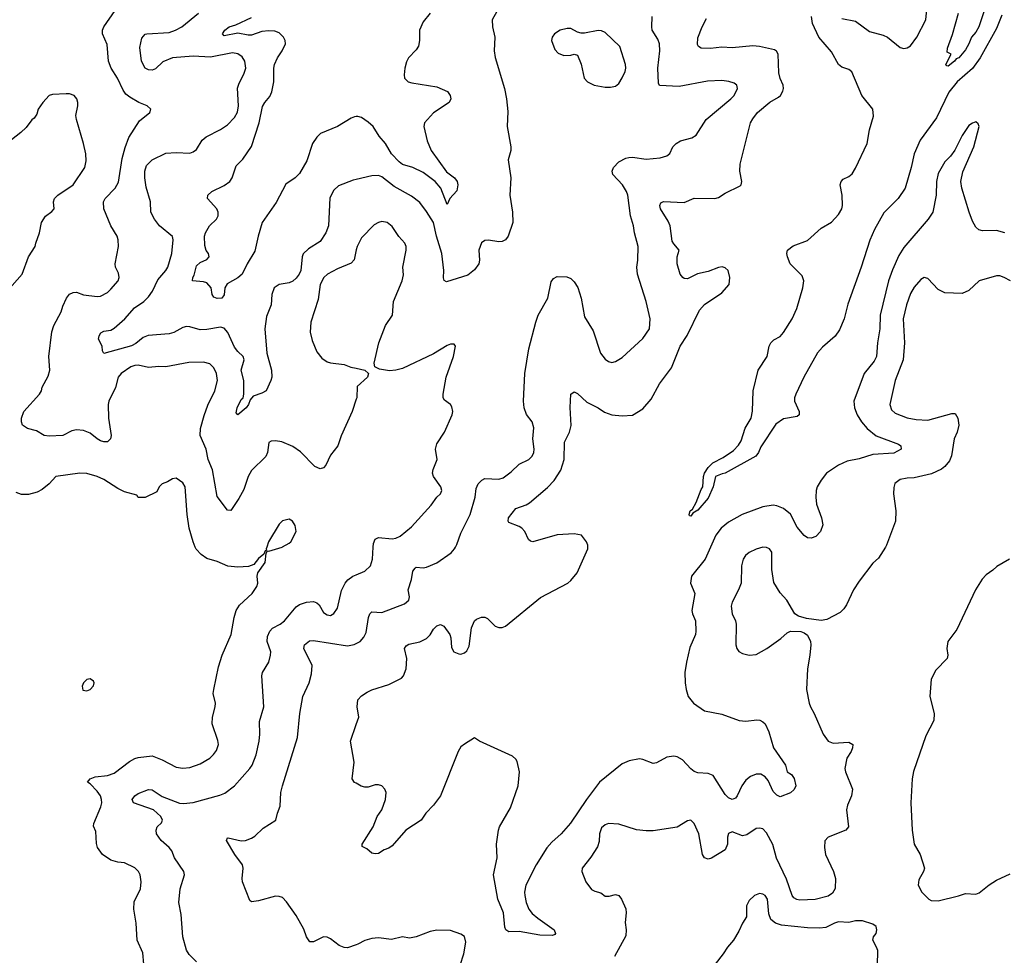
# Model space of a CAD drawing. Header units: inches. Extents: x 1473912 to 1647258, y 640388 to 773423.
# Tile 286 of 420: x 1528039 to 1533776, y 737622 to 743071. Entities that reach past the tile are written whole.
import ezdxf

# ---------------------------------------------------------------- set-up
doc = ezdxf.new("R2010")
doc.units = ezdxf.units.IN
doc.header["$MEASUREMENT"] = 0
for name, color, linetype in [('B5723', 7, 'Continuous'), ('B5724', 7, 'Continuous'), ('B5733', 7, 'Continuous'), ('B5734', 7, 'Continuous')]:
    doc.layers.add(name, color=color, linetype=linetype)

msp = doc.modelspace()

# ---------------------------------------------------------------- linework, layer by layer
at = {"layer": 'B5723', "color": 5}
for points, elevation in [([(1528761.6, 737570), (1528756.9, 737636.9), (1528723.7, 737710), (1528718, 737810), (1528704.2, 737890), (1528706.5, 737933.5), (1528743.5, 738010), (1528747.3, 738050), (1528740.4, 738090), (1528732.1, 738110), (1528710, 738131.3), (1528650, 738161.6), (1528610, 738164.8), (1528570, 738177), (1528521.5, 738210), (1528493.3, 738250), (1528486.6, 738273.4), (1528482.6, 738342.6), (1528470, 738374), (1528471.3, 738390), (1528512.5, 738487.5), (1528517.8, 738510), (1528516.5, 738530), (1528509.9, 738550), (1528490, 738578.7), (1528450, 738621.7), (1528434.5, 738630), (1528449.2, 738650), (1528478.4, 738661.6), (1528549.8, 738670.2), (1528590, 738682.8), (1528678.9, 738750), (1528710, 738769.1), (1528730, 738775), (1528810, 738783.1), (1528870, 738760.2), (1528950, 738718.2), (1528990, 738712.6), (1529030, 738716.2), (1529090, 738736.5), (1529146, 738770), (1529168.9, 738791.1), (1529185.7, 738814.3), (1529196.9, 738850), (1529193.4, 738873.4), (1529161.3, 738970), (1529161.6, 739010), (1529178.4, 739070), (1529179.6, 739090), (1529167, 739147), (1529169.6, 739169.6), (1529197.2, 739302.8), (1529219.7, 739370), (1529271.2, 739490), (1529288, 739590), (1529300.4, 739630), (1529319.1, 739660.9), (1529393.3, 739730), (1529420.5, 739770), (1529426.3, 739790), (1529422.9, 739830), (1529426, 739850), (1529469.3, 739910), (1529475.3, 739964.7), (1529482, 739978), (1529490, 739976), (1529568.7, 740000)], 780), ([(1529479.1, 740000), (1529476, 739990), (1529478, 739982), (1529470, 739978), (1529461, 739959), (1529430, 739932.7), (1529402.4, 739897.6), (1529372.4, 739887.6), (1529310, 739882.4), (1529252, 739888), (1529190, 739916.2), (1529130, 739934.2), (1529096.3, 739956.3), (1529067.7, 739987.7), (1529062.2, 740000)], 780), ([(1529070, 737584), (1529026.1, 737626.1), (1529010, 737652), (1528989, 737730), (1528979.8, 737859.8), (1528965.3, 737930), (1528974.5, 738010), (1528999.1, 738090), (1528995.4, 738110), (1528940.9, 738190), (1528925.1, 738230), (1528909.6, 738250), (1528863, 738290), (1528836.9, 738330), (1528834.3, 738350), (1528839.6, 738370), (1528866, 738394), (1528871.2, 738408.8), (1528861, 738430), (1528819.2, 738470), (1528701.4, 738510), (1528695.3, 738530), (1528709.4, 738550), (1528730, 738565), (1528790, 738587.4), (1528810, 738585), (1528870, 738546.3), (1528970, 738508.1), (1528994, 738506), (1529050, 738512.9), (1529205.4, 738554.6), (1529233.6, 738566.4), (1529289.7, 738610), (1529380.8, 738710), (1529393.2, 738730), (1529416.8, 738790), (1529434.8, 738870), (1529438.2, 738910), (1529435.7, 738984.3), (1529461.2, 739070), (1529449.7, 739250.3), (1529453, 739270), (1529489.8, 739330.2), (1529500.3, 739370), (1529502.2, 739390), (1529480.6, 739450), (1529482, 739478), (1529495.6, 739510), (1529512.6, 739527.4), (1529556.9, 739550), (1529582, 739570), (1529650, 739651.8), (1529670, 739665.2), (1529710, 739679.6), (1529750, 739682.3), (1529770, 739675.8), (1529783.2, 739663.2), (1529810, 739619.5), (1529830, 739604.2), (1529850, 739602), (1529870, 739612.7), (1529890, 739644), (1529913.3, 739746.7), (1529935.1, 739790), (1529950.9, 739809.1), (1529979.5, 739830), (1530000, 739838.8)], 760), ([(1530000, 737682.5), (1529950, 737665.1), (1529930, 737667.3), (1529900.1, 737680.1), (1529850, 737718.4), (1529830, 737727.3), (1529810, 737729.6), (1529750, 737700.9), (1529730, 737701.2), (1529710, 737729), (1529695.2, 737775.2), (1529650, 737853.2), (1529593.1, 737933.1), (1529570, 737958), (1529550, 737965.1), (1529530, 737965.6), (1529430, 737939.3), (1529390, 737934), (1529380.9, 737940.9), (1529337, 738050), (1529334.5, 738070), (1529341.6, 738130), (1529338, 738150), (1529293, 738210), (1529244.2, 738290), (1529250, 738306), (1529253.6, 738306.4), (1529330, 738289.2), (1529354, 738290), (1529390, 738304.4), (1529410, 738315.5), (1529458, 738362), (1529532.3, 738410), (1529540.7, 738450), (1529556.9, 738490), (1529560.4, 738570), (1529569.8, 738610), (1529657.6, 738890), (1529671.1, 739030), (1529689.7, 739130), (1529726, 739210), (1529738.5, 739261.5), (1529742.4, 739310), (1529695.5, 739410), (1529698.3, 739430), (1529727.2, 739452.8), (1529750, 739456.5), (1529950, 739423.8), (1529988.4, 739431.6), (1530000, 739437.6)], 740), ([(1530000, 738623.8), (1529990, 738629.4), (1529977, 738650), (1529987.7, 738747.7), (1529967.3, 738870), (1530000, 738967)], 720)]:
    msp.add_lwpolyline(points, dxfattribs=dict(at, elevation=elevation))
at = {"layer": 'B5723', "color": 5, "elevation": 820}
msp.add_lwpolyline([(1528450, 739232.7), (1528430, 739229.3), (1528410.7, 739210), (1528402.4, 739190), (1528406.2, 739166.2), (1528430, 739162), (1528450, 739170.7), (1528470, 739192), (1528473.6, 739210), (1528470, 739219)], close=True, dxfattribs=at)
at = {"layer": 'B5724', "color": 5}
for points, elevation in [([(1530000, 740860.7), (1529976.5, 740790), (1529912.1, 740647.9), (1529892.7, 740590), (1529850, 740536), (1529822.3, 740477.7), (1529810, 740462), (1529790, 740454.7), (1529758.4, 740470), (1529675.1, 740555.1), (1529630, 740586.4), (1529567.2, 740612.8), (1529530, 740618), (1529504.2, 740615.8), (1529490, 740608), (1529483, 740550), (1529473, 740527), (1529390, 740446.6), (1529370.2, 740410), (1529344.5, 740335.5), (1529316.7, 740283.3), (1529270, 740212.3), (1529250, 740214.5), (1529190, 740295.1), (1529161.5, 740450), (1529138, 740510), (1529126.3, 740570), (1529089.9, 740650), (1529092.8, 740690), (1529113.3, 740766.7), (1529134.6, 740825.4), (1529176.9, 740910), (1529190.9, 740970), (1529185.1, 741010), (1529170, 741043.7), (1529146.2, 741066.2), (1529110, 741077.6), (1529024.8, 741075.2), (1528890, 741049.5), (1528850, 741051.5), (1528790, 741045.6), (1528730, 741059.7), (1528710, 741057.7), (1528686, 741050), (1528630.4, 741010), (1528613.7, 740990), (1528597, 740930), (1528558.9, 740850), (1528554.9, 740830), (1528555.6, 740750), (1528571.8, 740650), (1528568.2, 740630), (1528550, 740613.6), (1528530, 740612.8), (1528510, 740619.1), (1528489.8, 740629.8), (1528450, 740663.1), (1528410, 740679.7), (1528370, 740683.5), (1528343.6, 740676.4), (1528290, 740649.7), (1528210, 740645.6), (1528182, 740650), (1528137.7, 740677.7), (1528085.2, 740690), (1528056.2, 740710), (1528049.7, 740730), (1528049.7, 740750), (1528062.7, 740790), (1528154, 740890), (1528165.6, 740910), (1528170, 740931), (1528205.3, 740994.7), (1528214.7, 741030), (1528209.7, 741109.7), (1528226.4, 741253.6), (1528238.4, 741290), (1528280.9, 741370), (1528290, 741402.8), (1528311.2, 741448.8), (1528330, 741472.7), (1528350, 741482), (1528370, 741484.9), (1528410, 741468), (1528490, 741458.7), (1528510, 741460.8), (1528550, 741482.9), (1528570, 741501.8), (1528612, 741550), (1528618, 741570), (1528615.2, 741595.2), (1528597.2, 741630), (1528596, 741650), (1528615.1, 741750), (1528612.6, 741790), (1528606.3, 741810), (1528570.8, 741870.8), (1528529.8, 741970), (1528527.4, 742010), (1528537.3, 742030), (1528594.8, 742090), (1528614.9, 742125.1), (1528637, 742263), (1528653.4, 742326.6), (1528675, 742385), (1528737.4, 742482.6), (1528798, 742530), (1528802.7, 742550), (1528781.2, 742570), (1528733.2, 742590), (1528680.1, 742620.1), (1528658.2, 742638.2), (1528641.1, 742661.1), (1528609.1, 742730), (1528572.7, 742790), (1528556.9, 742830), (1528547.8, 742927.8), (1528521.1, 742990), (1528521.1, 743010), (1528528.3, 743030), (1528595, 743125)], 760), ([(1530000, 742141), (1529982.9, 742137.1), (1529896.2, 742103.8), (1529870, 742079.3), (1529846.5, 742033.5), (1529837.7, 741870), (1529823.1, 741830), (1529790, 741780.5), (1529722.7, 741737.4), (1529691.4, 741708.6), (1529685.2, 741690), (1529676.3, 741610), (1529667.7, 741590), (1529650, 741566.9), (1529630, 741548.4), (1529610, 741538.5), (1529550, 741529.7), (1529522, 741510), (1529508.9, 741470), (1529503.7, 741410), (1529477.1, 741342.9), (1529467.3, 741270), (1529478.5, 741130), (1529506, 741030), (1529508.4, 740990), (1529503.1, 740970), (1529474.9, 740910), (1529450, 740895.4), (1529400.3, 740879.7), (1529381.7, 740858.3), (1529371.7, 740830), (1529358.3, 740810), (1529309.3, 740769.3), (1529301, 740781), (1529306.2, 740810), (1529330, 740858.4), (1529341.6, 740870), (1529345.1, 740890), (1529344.2, 740970), (1529329.8, 741030.2), (1529347.3, 741090), (1529342, 741110), (1529310, 741138.7), (1529290, 741164.2), (1529251.7, 741250), (1529230, 741274.8), (1529210, 741280.6), (1529130, 741266.4), (1529090, 741264.6), (1529030, 741282.7), (1529010, 741284.2), (1528990, 741279), (1528936.9, 741250), (1528910, 741241.6), (1528787.5, 741232.5), (1528758.9, 741221.1), (1528715.2, 741184.8), (1528690, 741171.6), (1528530, 741127.8), (1528522, 741142), (1528519.7, 741170), (1528498.9, 741210), (1528501.3, 741230), (1528512.7, 741247.3), (1528530, 741256.4), (1528570, 741263.6), (1528590, 741274.6), (1528651.1, 741330), (1528707, 741393), (1528762.7, 741430), (1528790, 741456.9), (1528813.7, 741490), (1528844.1, 741555.9), (1528890.8, 741610), (1528902.8, 741630), (1528926, 741710), (1528934, 741790), (1528928.5, 741808.5), (1528853.6, 741870), (1528823.6, 741910), (1528803.6, 741950), (1528800.7, 742010), (1528775.4, 742095.4), (1528767.4, 742150), (1528767.9, 742190), (1528777.7, 742222.3), (1528810, 742255.3), (1528890, 742293.7), (1528950, 742298.9), (1529030, 742294.9), (1529050, 742301.6), (1529070, 742316.3), (1529103, 742370), (1529125.1, 742390), (1529210, 742431.7), (1529250, 742458.9), (1529290, 742501.7), (1529307.8, 742532.2), (1529314.5, 742570), (1529308.1, 742671.9), (1529317.4, 742702.6), (1529345.7, 742754.3), (1529357.6, 742790), (1529350.9, 742830), (1529335.4, 742855.4), (1529310, 742873.5), (1529278.1, 742878.2), (1529150, 742853.1), (1529050, 742858.6), (1528930, 742849.8), (1528873.2, 742826.8), (1528830, 742786.2), (1528810, 742778.2), (1528790, 742779.8), (1528769.8, 742790), (1528749, 742830), (1528739.8, 742910), (1528750, 742963), (1528770, 742987.2), (1528779, 742990), (1528910, 742996.3), (1528947.3, 743010), (1528983.6, 743030), (1529081.6, 743110)], 740), ([(1530000, 742506.9), (1529990, 742506.2), (1529970, 742498.5), (1529890, 742448.7), (1529791.8, 742408.2), (1529770, 742388), (1529744.9, 742350), (1529711.2, 742250), (1529670, 742175.8), (1529644.6, 742150), (1529590, 742114), (1529533.7, 742006.3), (1529451, 741890), (1529427.7, 741810), (1529410, 741723.7), (1529364.9, 741650), (1529335.6, 741590), (1529310, 741568.3), (1529247.1, 741532.9), (1529234.9, 741510), (1529230.3, 741469.7), (1529217.3, 741450), (1529190, 741447.2), (1529170, 741455.1), (1529160.5, 741470), (1529154, 741510), (1529130, 741538.7), (1529110, 741545.3), (1529046, 741550), (1529048.2, 741570), (1529056.1, 741583.9), (1529070, 741637.1), (1529090, 741658), (1529130, 741674.8), (1529142.7, 741690), (1529139.3, 741710), (1529126.5, 741726.5), (1529117.1, 741757.1), (1529116.4, 741810), (1529122.3, 741830), (1529145.4, 741870), (1529185.6, 741910), (1529196.3, 741930), (1529196.3, 741950), (1529187.1, 741970), (1529134, 742030), (1529136.2, 742050), (1529158.4, 742070), (1529230, 742105.2), (1529263.9, 742130), (1529276.5, 742150), (1529299.4, 742220.6), (1529339.9, 742260.1), (1529390, 742332.4), (1529435.3, 742470), (1529454.5, 742565.5), (1529467.8, 742590), (1529496.1, 742623.9), (1529508.7, 742651.3), (1529519.5, 742710), (1529518.9, 742790), (1529523.5, 742810), (1529540.9, 742850), (1529568.4, 742890), (1529586.9, 742930), (1529585.7, 742950), (1529576, 742970), (1529550, 742995.1), (1529524.8, 743004.8), (1529490, 743007.4), (1529450, 743002.1), (1529390, 742980.9), (1529370, 742980.7), (1529310, 742992.9), (1529230, 742977.4), (1529220.9, 742990), (1529233.8, 743010), (1529259.7, 743030), (1529298.1, 743041.9), (1529390, 743083.8)], 720), ([(1527966.6, 741490), (1528052.6, 741590), (1528089.6, 741690), (1528129.4, 741750), (1528132.3, 741770), (1528154.5, 741830), (1528167, 741890), (1528190, 741926.8), (1528226.3, 741953.7), (1528239, 741970), (1528236, 742010), (1528242.7, 742030), (1528261.2, 742050), (1528349.7, 742110.3), (1528418, 742210), (1528425.4, 742250), (1528424, 742290), (1528411.2, 742350), (1528369.7, 742490), (1528366.5, 742513.5), (1528378.4, 742570), (1528377.6, 742590), (1528371.2, 742611.2), (1528356, 742630), (1528330, 742639.5), (1528310, 742639.5), (1528230, 742635.1), (1528210, 742629.3), (1528174, 742590), (1528147.3, 742550), (1528138, 742522), (1528122.8, 742497.2), (1528110, 742488.7), (1528075.9, 742444.1), (1528046, 742414), (1527870, 742279.3)], 780), ([(1530000, 741730.1), (1529987, 741673), (1529970, 741652.6), (1529890, 741619.8), (1529832.2, 741590), (1529811.3, 741570), (1529790, 741529.3), (1529778.6, 741441.4), (1529736.2, 741310), (1529732.1, 741252.1), (1529743.4, 741203.4), (1529770, 741137.3), (1529800.2, 741100.3), (1529830, 741079.3), (1529850, 741072.7), (1529930, 741064), (1529968.3, 741048.3), (1530000, 741041.5)], 760), ([(1529062.2, 740000), (1529048.9, 740030), (1529026.8, 740110), (1529015.3, 740190), (1529002.7, 740350), (1528990, 740373.2), (1528950, 740402), (1528930, 740397.2), (1528900.5, 740379.5), (1528870, 740368.7), (1528851.3, 740350), (1528838, 740322), (1528770, 740288), (1528730, 740288), (1528722, 740302), (1528650, 740320.7), (1528610, 740340.5), (1528530, 740394), (1528490, 740411), (1528430, 740428.4), (1528389.7, 740429.7), (1528250, 740410.7), (1528211.4, 740368.6), (1528170, 740334.5), (1528140.7, 740319.3), (1528090, 740306), (1528050, 740306), (1528017.5, 740317.5)], 780), ([(1529568.7, 740000), (1529570, 740000.4), (1529610, 740021.6), (1529618.4, 740030), (1529649, 740090), (1529644.7, 740124.7), (1529628, 740150), (1529610, 740162), (1529570, 740153.2), (1529550, 740134), (1529488.2, 740030), (1529479.1, 740000)], 780)]:
    msp.add_lwpolyline(points, dxfattribs=dict(at, elevation=elevation))
at = {"layer": 'B5733', "color": 5}
for points, elevation in [([(1530000, 739838.8), (1530050, 739860.3), (1530083, 739890), (1530094.5, 739930), (1530098.6, 740000)], 760), ([(1530000, 739437.6), (1530023.6, 739450), (1530044.8, 739475.2), (1530058, 739502), (1530070.6, 739589.4), (1530078.5, 739610), (1530090, 739623.1), (1530150, 739617.8), (1530280.9, 739670), (1530307.3, 739690), (1530309.6, 739710), (1530302.4, 739750), (1530322.4, 739810), (1530330, 739858.8), (1530342.6, 739877.4), (1530350, 739882), (1530390, 739879.6), (1530410, 739883.1), (1530470, 739908.8), (1530552.9, 739967.1), (1530571.6, 739990), (1530577.7, 740000)], 740), ([(1532064.6, 740000), (1532033.5, 739930), (1531954.4, 739830), (1531946.9, 739790), (1531972.7, 739730), (1531955.6, 739630), (1531959.2, 739610), (1531976.5, 739570), (1531979.7, 739510), (1531975.9, 739490), (1531944.6, 739415.4), (1531924.2, 739330), (1531915.2, 739270), (1531915.9, 739210), (1531921.6, 739170), (1531933.8, 739130), (1531965.7, 739090), (1532030, 739046.5), (1532130, 739026.3), (1532231.3, 738990), (1532270, 738986.3), (1532333.8, 738993.8), (1532352, 738992), (1532370, 738982.8), (1532382.8, 738970), (1532403.4, 738923.4), (1532432, 738830), (1532500.4, 738730), (1532510.6, 738690), (1532535.5, 738675.5), (1532551.9, 738651.9), (1532561.2, 738610), (1532552.6, 738587.4), (1532530, 738568), (1532470, 738544.4), (1532450, 738554.8), (1532430, 738576.1), (1532400.9, 738640.9), (1532382.5, 738662.5), (1532356.6, 738676.6), (1532330, 738676.5), (1532296.5, 738663.5), (1532270, 738643.1), (1532246, 738610), (1532219.5, 738550), (1532210, 738537), (1532190, 738529.5), (1532170, 738539.5), (1532150, 738558.4), (1532078.9, 738670), (1532050, 738680.7), (1531990, 738684.4), (1531970, 738691.9), (1531948.7, 738708.7), (1531901.3, 738761.3), (1531870, 738778.9), (1531850, 738782.5), (1531810, 738775.8), (1531750, 738742.3), (1531730, 738738.5), (1531670, 738763.1), (1531650, 738765.7), (1531590, 738754), (1531550, 738737.1), (1531417.4, 738630), (1531341.7, 738530), (1531248.7, 738391.4), (1531194.4, 738330), (1531139.1, 738280.9), (1531110, 738247.6), (1531048.4, 738150), (1530989.1, 738030.9), (1530980.6, 737990), (1530982.3, 737970), (1530990.2, 737930.2), (1531006, 737890), (1531025.9, 737865.9), (1531058.5, 737838.5), (1531153.7, 737770), (1531161.6, 737750), (1531157.2, 737742.8), (1531142.8, 737737.2), (1531070, 737738.5), (1530950, 737760.5), (1530890, 737758.7), (1530871.1, 737771.1), (1530866.2, 737786.2), (1530857.7, 737870), (1530825.1, 737950), (1530800.4, 738090), (1530821.1, 738190), (1530816.3, 738270), (1530828.9, 738350), (1530835.5, 738370), (1530898.8, 738481.2), (1530943.6, 738610), (1530951.5, 738691.5), (1530938, 738750), (1530930, 738764), (1530910, 738782), (1530718, 738870), (1530690, 738888), (1530630, 738852.7), (1530610, 738836), (1530593.4, 738810), (1530490.3, 738550), (1530450, 738495.6), (1530404.9, 738450), (1530377.6, 738410), (1530288.2, 738351.8), (1530210, 738260.5), (1530190, 738246), (1530163.4, 738236.6), (1530130, 738216), (1530110, 738212.7), (1530090, 738217.2), (1530062.5, 738242.5), (1530035.3, 738255.3), (1530035.1, 738270), (1530099.1, 738370), (1530121.3, 738430), (1530149.7, 738470), (1530169.6, 738530), (1530173.6, 738570), (1530166, 738590), (1530149.5, 738609.5), (1530130, 738615.1), (1530110, 738614.5), (1530070, 738602), (1530050, 738602), (1530027.9, 738607.9), (1530000, 738623.8)], 720), ([(1530000, 738967), (1530014.5, 739010), (1530004.5, 739070), (1530009.5, 739110), (1530030, 739133.4), (1530064.4, 739155.6), (1530091.3, 739168.7), (1530190, 739198.7), (1530263.1, 739236.9), (1530274.7, 739250), (1530291.1, 739290), (1530294.8, 739350), (1530281.7, 739410), (1530290, 739423.8), (1530306.1, 739433.9), (1530371.5, 739448.5), (1530410, 739467.6), (1530430, 739488.5), (1530450, 739521.3), (1530470, 739540.3), (1530490, 739548.4), (1530510, 739539.1), (1530545.3, 739490), (1530551.3, 739471.3), (1530554.2, 739414.2), (1530569.3, 739389.3), (1530597.5, 739377.5), (1530610, 739376.5), (1530630, 739383.6), (1530644.2, 739395.8), (1530657.8, 739422.2), (1530670.9, 739529.1), (1530689.6, 739570), (1530700.9, 739579.1), (1530730, 739591.8), (1530750, 739592.4), (1530764.4, 739584.4), (1530810, 739539.5), (1530830, 739532.2), (1530850, 739532.2), (1530870, 739538.7), (1531074.3, 739705.7), (1531232, 739790), (1531250, 739804.4), (1531287.6, 739850), (1531349.5, 739990), (1531349.5, 740000)], 720), ([(1533084.3, 740000), (1533044.1, 739935.9), (1533010, 739905.2), (1532930, 739801.2), (1532898, 739750), (1532855.9, 739664.1), (1532840.7, 739639.3), (1532820.7, 739619.3), (1532742.9, 739577.1), (1532710, 739571.2), (1532623.5, 739583.5), (1532577.5, 739597.5), (1532555.3, 739610), (1532509, 739690), (1532470, 739734), (1532434, 739794), (1532420.9, 739870), (1532421.2, 739970), (1532408.7, 739990), (1532390, 739998), (1532370, 739999.5), (1532330, 739987), (1532290, 739967.3), (1532269.1, 739950.9), (1532254.4, 739930), (1532244.2, 739890), (1532243, 739790), (1532228, 739750), (1532190, 739679), (1532184.4, 739655.6), (1532190.4, 739610), (1532210.4, 739570), (1532214.4, 739550), (1532212.7, 739430), (1532218, 739410), (1532230, 739390.8), (1532250, 739379.1), (1532290, 739370.5), (1532330, 739373.4), (1532393.2, 739410), (1532473.4, 739466.6), (1532510, 739500.7), (1532530, 739510.4), (1532590, 739507.3), (1532610, 739500.7), (1532630, 739486), (1532647.3, 739450), (1532648, 739430), (1532643.1, 739370), (1532629.2, 739290.8), (1532622.8, 739170), (1532638.3, 739090), (1532646, 739070), (1532668.8, 739030), (1532720.3, 738910), (1532749.4, 738869.4), (1532778.5, 738858.5), (1532870, 738863.1), (1532892.7, 738850), (1532891.8, 738830), (1532884.2, 738810), (1532858, 738770), (1532846.7, 738710), (1532850.3, 738690), (1532891.7, 738590), (1532886.7, 738550), (1532862.7, 738497.3), (1532857, 738470), (1532868.4, 738370), (1532853.4, 738350), (1532750, 738311.1), (1532730.3, 738289.7), (1532729.3, 738249.3), (1532735.2, 738210), (1532780.3, 738110), (1532792.7, 738070), (1532790.3, 738010.3), (1532776, 737984), (1532750, 737965.8), (1532673.7, 737946.3), (1532584, 737944), (1532566.7, 737946.7), (1532550, 737956.3), (1532540.9, 737970), (1532506.2, 738066.2), (1532448, 738188), (1532428, 738268), (1532390, 738334.5), (1532370, 738358.9), (1532350, 738363.5), (1532330, 738360.5), (1532276.3, 738323.7), (1532250, 738317.7), (1532190, 738341.1), (1532170, 738331.1), (1532163.2, 738310), (1532162.7, 738270), (1532150, 738237), (1532070, 738186.9), (1532050, 738182.6), (1532029.6, 738190), (1532018, 738210), (1531997.2, 738330), (1531970, 738389.2), (1531950, 738409.2), (1531930, 738406), (1531870, 738368), (1531730, 738346.6), (1531690, 738346.3), (1531633.8, 738353.8), (1531530, 738385.2), (1531470, 738389), (1531450, 738381.2), (1531430, 738364), (1531417.1, 738330), (1531415.8, 738284.2), (1531406.6, 738253.4), (1531367.2, 738192.8), (1531316, 738130), (1531314.8, 738110), (1531337.3, 738050), (1531370, 738006), (1531390, 737994.8), (1531425.2, 737985.2), (1531450, 737967.3), (1531472.9, 737967.1), (1531510, 737976), (1531530, 737971.3), (1531546, 737950), (1531570, 737892), (1531573, 737870), (1531567.7, 737812.3), (1531573.7, 737770), (1531570, 737735.3), (1531504.8, 737615.2)], 740), ([(1533806, 739930), (1533732.5, 739887.5), (1533710, 739864.5), (1533670, 739838.4), (1533647, 739813), (1533608.4, 739750), (1533499.9, 739520.1), (1533447.3, 739450), (1533442, 739410), (1533446.8, 739370), (1533442.8, 739350), (1533376.7, 739283.3), (1533350.3, 739229.7), (1533342.4, 739130), (1533366.8, 739030), (1533366, 738990), (1533319.9, 738900.1), (1533247.4, 738692.6), (1533239.5, 738650), (1533232.4, 738510), (1533239.1, 738350), (1533250.7, 738270), (1533286, 738210), (1533311, 738130), (1533306, 738110), (1533278, 738062), (1533274.8, 738030), (1533296, 737990), (1533336, 737950), (1533350, 737942), (1533390, 737938.4), (1533510, 737967.9), (1533550, 737982.6), (1533610, 737978.4), (1533630, 737986.7), (1533687.3, 738032.7), (1533730, 738059.3), (1533810, 738096.4)], 760), ([(1533038, 737562), (1533038.4, 737650), (1533032.3, 737670), (1533009.3, 737710), (1533013.2, 737730), (1533029.2, 737750), (1533034, 737770), (1533028.7, 737790), (1533010, 737804), (1532950, 737823.7), (1532910, 737822), (1532870, 737814), (1532810, 737817.2), (1532786, 737810), (1532736.1, 737783.9), (1532700.2, 737779.7), (1532630, 737781.6), (1532477.2, 737797.2), (1532442.7, 737810), (1532415.1, 737830), (1532403.9, 737863.9), (1532396.4, 737950), (1532383.7, 737970), (1532370, 737978.7), (1532350, 737981.6), (1532320.7, 737970), (1532290, 737941.2), (1532274.9, 737910), (1532274.6, 737845.4), (1532250.5, 737809.5), (1532230, 737762), (1532198.8, 737710), (1532162.8, 737670), (1532138.8, 737630), (1532090.8, 737570)], 760), ([(1530605.4, 737565.4), (1530627.3, 737630), (1530638.9, 737698.9), (1530631, 737731), (1530610, 737745.1), (1530550, 737766), (1530470, 737769.4), (1530430, 737760.9), (1530350, 737729.4), (1530310, 737722.7), (1530270, 737729.2), (1530205.5, 737714.5), (1530130, 737724.2), (1530090, 737719.7), (1530050, 737707.8), (1530010, 737686), (1530000, 737682.5)], 740)]:
    msp.add_lwpolyline(points, dxfattribs=dict(at, elevation=elevation))
at = {"layer": 'B5734', "color": 5}
for points, elevation in [([(1530836, 743150), (1530792.2, 743070), (1530793.4, 743030), (1530807.9, 742970), (1530804.4, 742890), (1530809, 742851), (1530864.4, 742670), (1530876.5, 742610), (1530882.6, 742537.4), (1530879.5, 742450), (1530900.5, 742330), (1530900.7, 742310), (1530885.2, 742254.8), (1530900.2, 742150), (1530894.2, 742050), (1530910.3, 741950), (1530911.8, 741890), (1530884.9, 741810), (1530870.2, 741789.8), (1530850, 741778.9), (1530830, 741777.7), (1530770, 741787.1), (1530750, 741785.1), (1530730, 741772.6), (1530713.6, 741730), (1530717.7, 741670), (1530714.3, 741650), (1530690, 741614.2), (1530650, 741582.9), (1530525.4, 741545.4), (1530512.3, 741552.3), (1530507.7, 741567.7), (1530509.7, 741610.3), (1530498.9, 741710), (1530467.5, 741810), (1530450, 741889.6), (1530410, 741954.2), (1530370, 742006), (1530322.8, 742042.8), (1530220.6, 742100.6), (1530150, 742155.6), (1530130, 742163.5), (1530090, 742161.7), (1530000, 742141)], 740), ([(1533668, 743152), (1533627.7, 743030), (1533610, 742998.4), (1533584.9, 742970), (1533570.2, 742930), (1533550, 742896), (1533511.8, 742850), (1533496.5, 742843.5), (1533486.8, 742830), (1533450, 742801.2), (1533442, 742802), (1533435.3, 742810), (1533466, 742870), (1533443.1, 742883.1), (1533444.7, 742904.7), (1533474, 742986), (1533509.7, 743110)], 660), ([(1530431.1, 743108.9), (1530390, 743059.6), (1530368, 743010), (1530369.1, 742950), (1530363.2, 742916.8), (1530350, 742896.9), (1530304.4, 742850), (1530293.1, 742826.9), (1530283.7, 742790), (1530278.4, 742750), (1530281.6, 742730), (1530302.8, 742710), (1530323.1, 742703.1), (1530470, 742680.3), (1530532.7, 742652.8), (1530547.7, 742630), (1530550.4, 742610), (1530542, 742590), (1530451.1, 742528.9), (1530397, 742470), (1530394.3, 742450), (1530414.1, 742365.9), (1530436, 742310), (1530526, 742186), (1530571.8, 742150), (1530587.6, 742130), (1530591.7, 742110), (1530585.2, 742074.8), (1530544.9, 742030), (1530530, 741995.3), (1530493.6, 742090), (1530460.8, 742130), (1530390, 742180.6), (1530330, 742209.9), (1530270, 742229), (1530250, 742244.2), (1530206, 742290), (1530170.6, 742350), (1530133.6, 742393.6), (1530099.1, 742450), (1530070, 742475.6), (1530030, 742501.2), (1530010, 742507.6), (1530000, 742506.9)], 720), ([(1530577.7, 740000), (1530586.1, 740013.9), (1530610, 740080.7), (1530663.5, 740190), (1530692.2, 740290), (1530699.3, 740340.7), (1530711, 740369), (1530731.1, 740388.9), (1530750, 740399.5), (1530830, 740394.7), (1530856.3, 740403.7), (1530902.8, 740437.2), (1530950, 740482.3), (1531006, 740510), (1531024.5, 740530), (1531034, 740550), (1531036.9, 740570), (1531029.8, 740630), (1531035.1, 740695.1), (1531024.7, 740730), (1530992.7, 740772.7), (1530977.7, 740810), (1530975.1, 740850), (1530982.3, 741010), (1531005.3, 741154.7), (1531046, 741310), (1531060.4, 741350), (1531116.3, 741450), (1531136, 741544), (1531150, 741564.7), (1531170, 741576), (1531226.3, 741573.7), (1531250, 741564.9), (1531270, 741544.9), (1531291.1, 741511.1), (1531310.2, 741450), (1531330, 741340.7), (1531379.6, 741259.6), (1531423.7, 741130), (1531450, 741093.4), (1531470, 741080.5), (1531490, 741074.9), (1531510, 741080.4), (1531550, 741104.4), (1531670, 741215.5), (1531709.6, 741270), (1531713, 741330), (1531689.6, 741430.4), (1531638.6, 741590), (1531634.8, 741630), (1531641.2, 741670), (1531643.1, 741750), (1531621.1, 741830), (1531616.3, 741870), (1531597.4, 741930), (1531581.7, 742050), (1531575.3, 742070), (1531552.2, 742110), (1531495.8, 742170), (1531492.2, 742190), (1531498.3, 742210), (1531530, 742243), (1531570, 742264.7), (1531589, 742269), (1531610.2, 742270.2), (1531690, 742259.5), (1531770, 742266.7), (1531810, 742277.6), (1531827.5, 742292.5), (1531845.4, 742330), (1531863.6, 742350), (1531890, 742366), (1531955.7, 742384.3), (1531980.5, 742399.5), (1532039.3, 742490), (1532182.6, 742610), (1532202.6, 742630), (1532221.3, 742670), (1532218, 742690), (1532201.5, 742701.4), (1532171.8, 742711.8), (1532130, 742717.4), (1532046.7, 742713.3), (1531881.6, 742681.6), (1531767.5, 742687.5), (1531762, 742702), (1531757.7, 742790), (1531768.7, 742890), (1531766.1, 742930), (1531757.6, 742957.6), (1531725.1, 743010), (1531722, 743030), (1531724.8, 743090)], 740), ([(1533762.6, 743097.4), (1533730, 743019.3), (1533635.4, 742850), (1533590, 742786.8), (1533502.2, 742710), (1533453.8, 742650), (1533380.7, 742499.3), (1533285.5, 742370), (1533250.1, 742290), (1533232.9, 742210), (1533198.8, 742090), (1533157, 742030), (1533074.4, 741945.6), (1533019.3, 741850), (1532993, 741787), (1532942.7, 741630), (1532864.7, 741415.3), (1532842.7, 741330), (1532815.7, 741264.3), (1532790.9, 741229.1), (1532716.1, 741163.9), (1532688.2, 741131.8), (1532607.3, 740990), (1532560.6, 740890), (1532553.8, 740870), (1532553.7, 740850), (1532581, 740790), (1532580.8, 740770), (1532570, 740759.8), (1532490, 740745.9), (1532445, 740715), (1532357.2, 740582.8), (1532344, 740550), (1532329, 740530), (1532150, 740429.6), (1532132.8, 740427.2), (1532094, 740410), (1532079.5, 740350), (1532050, 740284.7), (1531990, 740215.4), (1531962, 740198), (1531950, 740179.3), (1531941.5, 740181.5), (1531939.3, 740190), (1531946.6, 740210), (1531958.6, 740221.4), (1531980, 740260), (1532010, 740334.9), (1532020.5, 740350), (1532023.7, 740410), (1532029.9, 740430), (1532050, 740462.3), (1532077.6, 740490), (1532138.1, 740521.9), (1532197.6, 740562.4), (1532226.6, 740593.4), (1532242, 740618), (1532266.7, 740693.2), (1532300.5, 740750), (1532308.5, 740791.5), (1532312.9, 740910), (1532341.5, 741030), (1532394.8, 741110), (1532406.9, 741170), (1532416.3, 741190), (1532433.5, 741206.5), (1532470, 741225.8), (1532490, 741249.1), (1532540.6, 741330), (1532566.8, 741390), (1532602, 741510), (1532608.3, 741550), (1532598.9, 741578.9), (1532528, 741650), (1532512, 741690), (1532509.3, 741710), (1532512.7, 741730), (1532546.5, 741753.5), (1532630, 741785.7), (1532710, 741856.5), (1532770, 741891.8), (1532810, 741936.5), (1532829.8, 741970), (1532833.6, 741990), (1532830.8, 742049.2), (1532820.4, 742110), (1532824.7, 742130), (1532837, 742143), (1532870, 742158), (1532890, 742174), (1532910, 742206), (1532978, 742350), (1532990.8, 742430), (1533014.5, 742510), (1533009.7, 742549.7), (1532946.3, 742630), (1532887.1, 742767.1), (1532870, 742781.5), (1532830, 742794.6), (1532810.9, 742810), (1532770, 742883.5), (1532695.4, 742970), (1532658.7, 743050), (1532653.3, 743090)], 680), ([(1532830, 743077.6), (1532910, 743063.1), (1532990, 743002.6), (1533070, 742981.2), (1533094.9, 742970), (1533170, 742910.4), (1533190, 742903.1), (1533210, 742906.7), (1533230, 742919.5), (1533266.2, 742970), (1533319.1, 743070), (1533325.7, 743130)], 680), ([(1531349.5, 740000), (1531349.5, 740010), (1531342, 740030), (1531312.7, 740070), (1531270, 740077.6), (1531170, 740071.4), (1531029.7, 740029.7), (1531014.9, 740034.9), (1531004.6, 740044.6), (1530982, 740090), (1530964.7, 740110), (1530950, 740120.4), (1530890, 740142.9), (1530885.1, 740150), (1530886.3, 740170), (1530930, 740224.2), (1530990, 740246), (1531010, 740258), (1531114.1, 740345.9), (1531152.6, 740387.4), (1531192.1, 740447.9), (1531212.4, 740510), (1531212.7, 740610), (1531242.6, 740670), (1531252, 740708), (1531247.2, 740812.8), (1531250, 740891), (1531270, 740904), (1531290, 740894.9), (1531344.5, 740844.5), (1531410, 740810.3), (1531446, 740786), (1531490, 740769.1), (1531550, 740764.4), (1531610, 740767.6), (1531670, 740804.2), (1531718.1, 740861.9), (1531767.7, 740950), (1531836.7, 741043.3), (1531888.1, 741170), (1531927.8, 741232.2), (1532000, 741380), (1532030, 741413.6), (1532130, 741480.4), (1532172.1, 741530), (1532177.4, 741570), (1532167.1, 741610), (1532150, 741627.1), (1532131.3, 741631.3), (1532110, 741627.8), (1532050, 741604.8), (1531989.2, 741590.8), (1531930, 741561.6), (1531910, 741564.5), (1531903.7, 741570), (1531887.8, 741590), (1531869.6, 741650), (1531869.6, 741690), (1531882, 741730), (1531850, 741765.6), (1531841.8, 741781.8), (1531829.3, 741870), (1531817.8, 741897.8), (1531773.5, 741970), (1531768.7, 741990), (1531775.2, 742004.8), (1531790, 742013.4), (1531910, 742006), (1531970, 742031.6), (1532090, 742030.3), (1532110, 742036.5), (1532150, 742061.3), (1532236.9, 742103.1), (1532242.7, 742110), (1532246.6, 742130), (1532234.7, 742190), (1532236.9, 742230), (1532296.9, 742470), (1532310, 742494.9), (1532338.4, 742530), (1532410, 742590.4), (1532460.4, 742619.6), (1532471.8, 742630), (1532485.7, 742654.3), (1532489.7, 742670), (1532487.4, 742690), (1532469.9, 742729.9), (1532462.1, 742762.1), (1532458, 742870), (1532448.6, 742888.6), (1532436.9, 742896.9), (1532350, 742916.1), (1532310, 742919.4), (1532190, 742906.9), (1532130, 742911.2), (1532064.4, 742904.4), (1532010, 742905.7), (1531994.9, 742914.9), (1531987.6, 742927.6), (1531990, 742966), (1532015.2, 743030), (1532041.7, 743078.3)], 720), ([(1533779.3, 741830), (1533730, 741843.5), (1533650, 741842), (1533628.3, 741848.3), (1533610, 741862.6), (1533590, 741898.7), (1533571.6, 741950), (1533528.6, 742090), (1533523.1, 742130), (1533534.6, 742185.4), (1533597.7, 742330), (1533629.4, 742449.4), (1533624.1, 742464.1), (1533610, 742476), (1533590, 742469.6), (1533570, 742454.3), (1533530, 742397.4), (1533488.5, 742311.5), (1533462.7, 742277.3), (1533430, 742244.2), (1533390, 742174.7), (1533381.6, 742130), (1533378.4, 742050), (1533359.2, 741950), (1533333.2, 741910), (1533190, 741745.6), (1533161.2, 741698.8), (1533124.6, 741615.4), (1533100.6, 741550), (1533053.1, 741350), (1533051.4, 741270), (1533036.6, 741190), (1533030.8, 741110), (1533018, 741082), (1532960.2, 741010), (1532899.6, 740850), (1532903.2, 740810), (1532918.2, 740770), (1532943.9, 740730), (1532978, 740690), (1533030, 740648.6), (1533158.7, 740598.7), (1533172.7, 740590), (1533174.9, 740570), (1533132.3, 740547.7), (1533010, 740538.5), (1532930, 740514.7), (1532860.1, 740499.9), (1532810, 740477.7), (1532740.3, 740430), (1532708.9, 740390), (1532686, 740350), (1532680.2, 740330), (1532677.5, 740290), (1532681.4, 740250), (1532711.8, 740170), (1532718.5, 740130), (1532705.5, 740090), (1532678, 740062), (1532650, 740052), (1532630, 740054.5), (1532610, 740067.2), (1532570, 740115.8), (1532530, 740191), (1532490, 740224.2), (1532450, 740240.8), (1532430, 740243.1), (1532370, 740233.3), (1532248.9, 740190), (1532170, 740144.1), (1532125.4, 740110), (1532095.7, 740070), (1532064.6, 740000)], 720), ([(1530098.6, 740000), (1530099.8, 740020.2), (1530110, 740046), (1530130, 740054.9), (1530210, 740047.3), (1530230, 740051.3), (1530255.9, 740064.1), (1530322.6, 740117.4), (1530435.7, 740244.3), (1530470, 740290.4), (1530491.5, 740310), (1530498, 740330), (1530492.6, 740350), (1530449.7, 740410), (1530444.4, 740430), (1530447.8, 740452.2), (1530471.8, 740510), (1530461.3, 740570), (1530470, 740601), (1530514, 740670), (1530559.3, 740770), (1530562.7, 740790), (1530557, 740817), (1530549.4, 740829.4), (1530514.8, 740854.8), (1530507, 740870), (1530507, 740890), (1530523.6, 740990), (1530567, 741110), (1530579, 741170), (1530570, 741182), (1530550, 741181.2), (1530530, 741173.2), (1530450, 741124.5), (1530270, 741039.5), (1530230, 741029.4), (1530193.2, 741026.8), (1530135.5, 741035.5), (1530109, 741049), (1530105.2, 741070), (1530132.6, 741190), (1530171.3, 741290), (1530211.3, 741350), (1530217.7, 741430), (1530268.5, 741550), (1530274.6, 741585.4), (1530272.4, 741630), (1530291, 741730), (1530291.1, 741750), (1530282.6, 741770), (1530248.5, 741808.5), (1530210, 741866.3), (1530179.3, 741890), (1530150, 741895.8), (1530129.1, 741890.9), (1530104.1, 741875.9), (1530030, 741800.4), (1530004.6, 741750), (1530000, 741730.1)], 760), ([(1533812.3, 741550), (1533776, 741570), (1533750, 741579.7), (1533730, 741580.4), (1533630, 741551), (1533570, 741493.6), (1533530, 741477), (1533430, 741480.5), (1533390, 741499.5), (1533330, 741564), (1533310, 741569), (1533290, 741559), (1533250, 741512.7), (1533230, 741476), (1533206.9, 741410), (1533187.7, 741330), (1533195.5, 741190), (1533187.1, 741090), (1533140.2, 740970), (1533108.9, 740830), (1533119.6, 740799.6), (1533140.7, 740780.7), (1533210, 740752.9), (1533262.4, 740742.4), (1533330, 740739.1), (1533470, 740778.3), (1533490, 740777), (1533505.5, 740750), (1533511, 740710), (1533501.4, 740670), (1533484.2, 740630), (1533467.9, 740532.1), (1533457.2, 740502.8), (1533430.3, 740470), (1533410, 740453.7), (1533352.8, 740427.2), (1533250, 740403.5), (1533210, 740401.3), (1533170, 740393), (1533139.1, 740370), (1533132.5, 740347.5), (1533130.5, 740310.5), (1533144, 740210), (1533142.8, 740150), (1533090.6, 740010), (1533084.3, 740000)], 740), ([(1530000, 741041.5), (1530050.7, 741030.7), (1530071, 741010), (1530066, 740990), (1530005.2, 740934.8), (1530003.1, 740870), (1530000, 740860.7)], 760)]:
    msp.add_lwpolyline(points, dxfattribs=dict(at, elevation=elevation))
at = {"layer": 'B5734', "color": 5, "elevation": 760}
msp.add_lwpolyline([(1531250, 743020.9), (1531230, 743020.9), (1531188.7, 743011.3), (1531154.8, 742990), (1531140.7, 742970), (1531137.3, 742950), (1531157.5, 742897.5), (1531176.3, 742876.3), (1531210, 742862.8), (1531250, 742864), (1531270, 742871), (1531290, 742864.7), (1531310, 742812), (1531328.2, 742730), (1531347.7, 742710), (1531386.8, 742690), (1531450, 742677.7), (1531482.3, 742677.7), (1531510, 742684.4), (1531530, 742700.5), (1531550, 742732.7), (1531566.8, 742770), (1531571.5, 742790), (1531569.8, 742810), (1531535.4, 742915.4), (1531450, 742997), (1531430, 743006.6), (1531410, 743009.3), (1531330, 742993.2), (1531310, 742993.2), (1531290, 742999)], close=True, dxfattribs=at)

doc.saveas('drawing.dxf')
